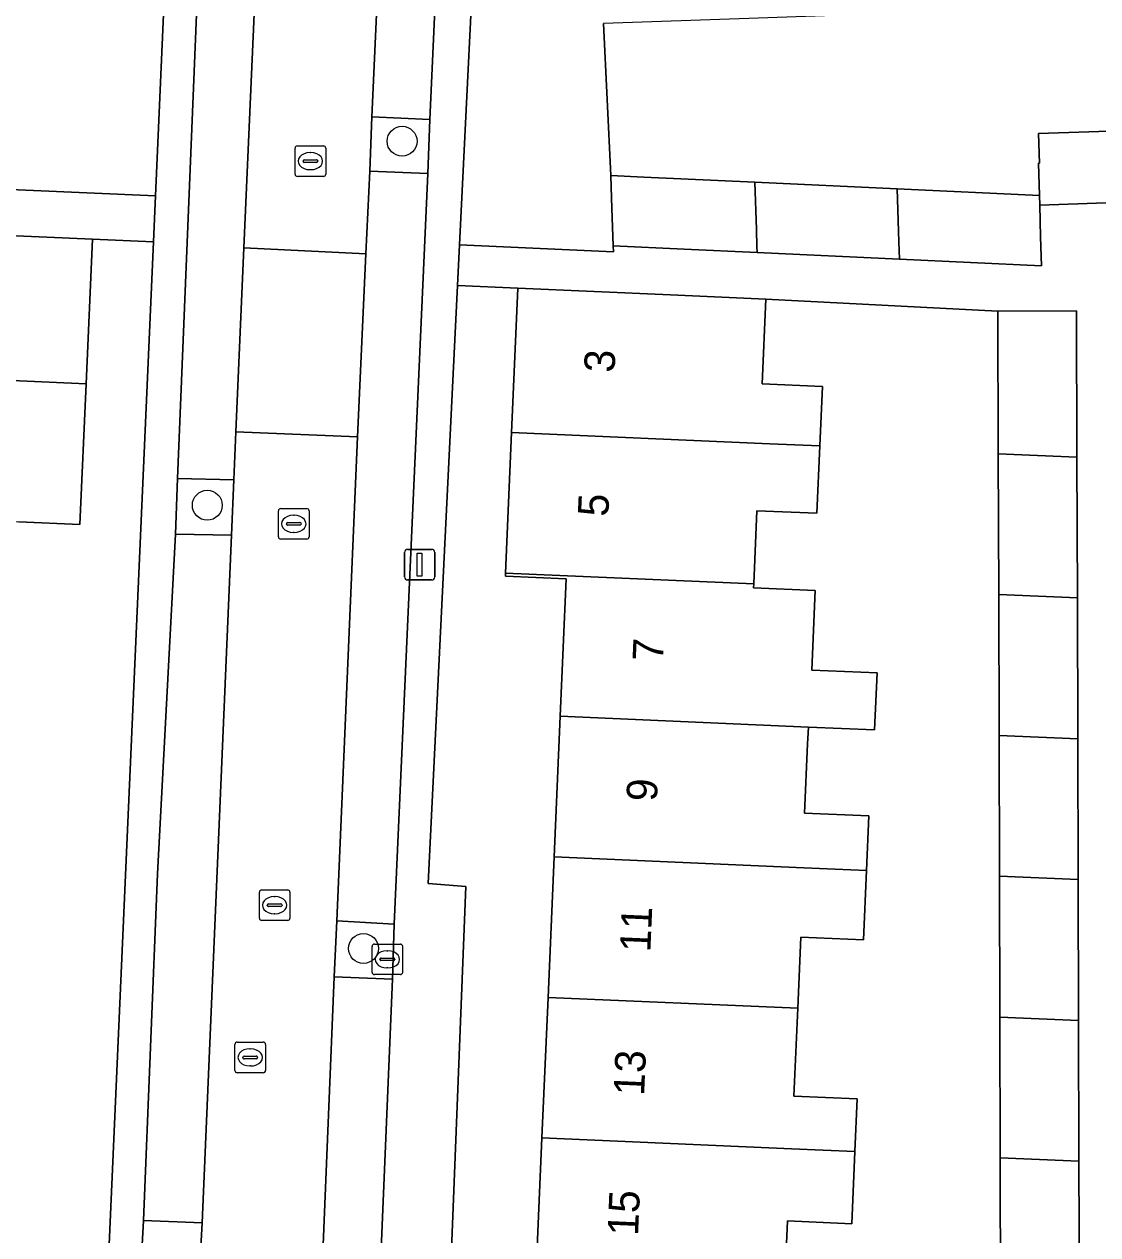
# Model space of a CAD drawing. Extents: x 162250 to 162661, y 380743 to 381606.
# Drawn here: x 162336.47 to 162371.61, y 381061.92 to 381101.54 of the extents above; entities that cross this region are included whole.
import ezdxf

# ---------------------------------------------------------------- set-up
doc = ezdxf.new("R2010")
doc.units = 0
for name, color, linetype in [('IMGEO_Boom', 7, 'Continuous'), ('IMGEO_Brandkraan', 7, 'Continuous'), ('IMGEO_Erf', 7, 'Continuous'), ('IMGEO_Groenvoorziening', 7, 'Continuous'), ('IMGEO_Kolk', 7, 'Continuous'), ('IMGEO_Lichtmast', 7, 'Continuous'), ('IMGEO_Pand', 7, 'Continuous'), ('IMGEO_Pand_nummerreeks', 7, 'Continuous'), ('IMGEO_Parkeervlak_open', 7, 'Continuous'), ('IMGEO_Rijbaan_lokaal_open', 7, 'Continuous'), ('IMGEO_Rioolput', 7, 'Continuous'), ('IMGEO_Voetpad_open', 7, 'Continuous')]:
    doc.layers.add(name, color=color, linetype=linetype)

msp = doc.modelspace()

# ---------------------------------------------------------------- linework, layer by layer
at = {"layer": 'IMGEO_Boom'}
for centre in [(162348.84, 381097.711), (162342.464, 381085.796), (162347.576, 381071.289)]:
    msp.add_circle(centre, 0.489, dxfattribs=at)
at = {"layer": 'IMGEO_Brandkraan'}
for p, q in [((162347.858, 381070.506), (162347.858, 381071.358)), ((162347.933, 381071.432), (162348.785, 381071.432)), ((162348.346, 381071.212), (162348.371, 381071.212)), ((162348.859, 381071.358), (162348.859, 381070.506)), ((162348.117, 381070.926), (162348.117, 381070.938)), ((162348.555, 381070.889), (162348.157, 381070.889)), ((162348.16, 381070.975), (162348.558, 381070.975)), ((162348.601, 381070.938), (162348.601, 381070.926)), ((162348.785, 381070.432), (162347.933, 381070.432)), ((162348.369, 381070.652), (162348.344, 381070.652))]:
    msp.add_line(p, q, dxfattribs=at)
for points in [[(162347.858, 381070.506), (162347.858, 381071.358)], [(162347.933, 381071.432), (162348.785, 381071.432)], [(162348.859, 381071.358), (162348.859, 381070.506)], [(162348.785, 381070.432), (162347.933, 381070.432)]]:
    msp.add_lwpolyline(points, dxfattribs=at)
for centre, radius, start, end in [((162347.935, 381071.356), 0.0765, 91.552, 178.448), ((162347.935, 381071.356), 0.0765, 91.552, 178.448), ((162348.783, 381071.356), 0.0765, 1.552, 88.448), ((162348.783, 381071.356), 0.0765, 1.552, 88.448), ((162348.157, 381070.935), 0.0403, 85.8775, 175.7526), ((162348.154, 381070.925), 0.0366, 178.938, 274.7102), ((162348.558, 381070.932), 0.043, 264.8664, 352.4533), ((162348.562, 381070.937), 0.0386, 1.7309, 96.639), ((162347.935, 381070.508), 0.0765, 181.552, 268.448), ((162347.935, 381070.508), 0.0765, 181.552, 268.448), ((162348.783, 381070.508), 0.0765, 271.552, 358.448), ((162348.783, 381070.508), 0.0765, 271.552, 358.448)]:
    msp.add_arc(centre, radius, start, end, dxfattribs=at)
for centre, major_axis, ratio, start_param, end_param in [((162348.345, 381070.932), (-0.387, 0.002), 0.722429, 4.712389, 7.853982), ((162348.37, 381070.932), (-0.39, 0.002), 0.717154, 1.570796, 4.712389)]:
    msp.add_ellipse(centre, major_axis=major_axis, ratio=ratio, start_param=start_param, end_param=end_param, dxfattribs=at)
at = {"layer": 'IMGEO_Erf'}
for points in [[(162341.565, 381113.994), (162300.19, 381118.786), (162298.069, 381100.412), (162302.196, 381099.936), (162302.502, 381102.301), (162306.912, 381101.731), (162307.261, 381101.686), (162311.531, 381101.218), (162316.15, 381100.712), (162320.788, 381100.203), (162320.754, 381099.942), (162320.583, 381098.618), (162322.993, 381098.336), (162323.098, 381101.264), (162325.575, 381101.155), (162325.478, 381098.962), (162329.957, 381098.765), (162334.625, 381098.559), (162334.521, 381096.197), (162340.767, 381095.921)], [(162388.259, 381101.259), (162388.199, 381102.715), (162383.433, 381102.548), (162378.785, 381102.385), (162374.138, 381102.222), (162369.49, 381102.058), (162364.843, 381101.895), (162360.195, 381101.732), (162355.43, 381101.565), (162355.673, 381096.587), (162356.751, 381096.538), (162360.382, 381096.37), (162365.043, 381096.154), (162369.704, 381095.939), (162369.667, 381096.991), (162369.702, 381096.992), (162369.668, 381097.959), (162374.281, 381098.121), (162378.928, 381098.284), (162383.372, 381098.44), (162383.577, 381098.447), (162388.368, 381098.616), (162388.35, 381099.05)]]:
    msp.add_lwpolyline(points, close=True, dxfattribs=at)
for points in [[(162351.341, 381106.921), (162350.719, 381094.322), (162355.76, 381094.096), (162355.753, 381094.284), (162355.71, 381095.515), (162355.686, 381096.202), (162355.673, 381096.587), (162355.43, 381101.565)], [(162336.016, 381034.263), (162338.044, 381034.203), (162340.701, 381094.418), (162338.705, 381094.506), (162338.497, 381089.775), (162338.294, 381085.165), (162336.297, 381085.253)], [(162353.219, 381060.485), (162353.419, 381065.086), (162353.619, 381069.687), (162353.819, 381074.287), (162354.019, 381078.888), (162354.214, 381083.386), (162352.221, 381083.473), (162352.225, 381083.575), (162352.425, 381088.175), (162352.63, 381092.897), (162350.659, 381092.985), (162349.693, 381073.414), (162350.924, 381073.314), (162350.066, 381051.483)], [(162368.429, 381059.823), (162368.416, 381064.434), (162368.404, 381069.045), (162368.392, 381073.654), (162368.38, 381078.264), (162368.368, 381082.872), (162368.356, 381087.483), (162368.343, 381092.15), (162360.744, 381092.544), (162360.624, 381089.771), (162362.6, 381089.685), (162362.516, 381087.737), (162362.42, 381085.532), (162360.456, 381085.617), (162360.353, 381083.221), (162360.347, 381083.093), (162362.362, 381083.006), (162362.249, 381080.399), (162364.386, 381080.306), (162364.304, 381078.441), (162362.139, 381078.535), (162362.131, 381078.347), (162362.115, 381077.982), (162362.017, 381075.718), (162364.114, 381075.627), (162364.037, 381073.843), (162363.938, 381071.573), (162361.89, 381071.662), (162361.789, 381069.332), (162361.664, 381066.458), (162363.734, 381066.368), (162363.659, 381064.641), (162363.556, 381062.277), (162361.452, 381062.368), (162361.355, 381060.131)]]:
    msp.add_lwpolyline(points, dxfattribs=at)
at = {"layer": 'IMGEO_Groenvoorziening'}
for points in [[(162349.753, 381098.417), (162347.851, 381098.505), (162347.782, 381096.729), (162349.681, 381096.654)], [(162341.423, 381084.846), (162343.253, 381084.815), (162343.329, 381086.625), (162341.485, 381086.666)], [(162348.578, 381072.082), (162346.706, 381072.194), (162346.618, 381070.36), (162348.521, 381070.283)], [(162340.262, 381060.408), (162342.186, 381060.322), (162342.292, 381062.308), (162340.374, 381062.382)]]:
    msp.add_lwpolyline(points, close=True, dxfattribs=at)
at = {"layer": 'IMGEO_Kolk'}
for p, q in [((162345.338, 381096.634), (162345.338, 381097.486)), ((162345.413, 381097.56), (162346.265, 381097.56)), ((162345.826, 381097.34), (162345.851, 381097.34)), ((162346.339, 381097.486), (162346.339, 381096.634)), ((162345.597, 381097.054), (162345.597, 381097.066)), ((162346.035, 381097.017), (162345.637, 381097.017)), ((162345.64, 381097.103), (162346.038, 381097.103)), ((162346.081, 381097.066), (162346.081, 381097.054)), ((162346.265, 381096.56), (162345.413, 381096.56)), ((162345.849, 381096.78), (162345.824, 381096.78)), ((162344.793, 381084.761), (162344.793, 381085.613)), ((162344.868, 381085.687), (162345.72, 381085.687)), ((162345.281, 381085.467), (162345.306, 381085.467)), ((162345.794, 381085.613), (162345.794, 381084.761)), ((162345.052, 381085.181), (162345.052, 381085.193)), ((162345.49, 381085.144), (162345.092, 381085.144)), ((162345.095, 381085.23), (162345.493, 381085.23)), ((162345.536, 381085.193), (162345.536, 381085.181)), ((162345.72, 381084.687), (162344.868, 381084.687)), ((162345.304, 381084.907), (162345.279, 381084.907)), ((162344.168, 381072.279), (162344.168, 381073.131)), ((162344.243, 381073.205), (162345.095, 381073.205)), ((162345.169, 381073.131), (162345.169, 381072.279)), ((162344.427, 381072.699), (162344.427, 381072.711)), ((162344.865, 381072.662), (162344.467, 381072.662)), ((162344.47, 381072.748), (162344.868, 381072.748)), ((162344.656, 381072.985), (162344.681, 381072.985)), ((162344.911, 381072.711), (162344.911, 381072.699)), ((162344.679, 381072.425), (162344.654, 381072.425)), ((162345.095, 381072.205), (162344.243, 381072.205))]:
    msp.add_line(p, q, dxfattribs=at)
for points in [[(162345.338, 381096.634), (162345.338, 381097.486)], [(162345.413, 381097.56), (162346.265, 381097.56)], [(162346.339, 381097.486), (162346.339, 381096.634)], [(162346.265, 381096.56), (162345.413, 381096.56)], [(162344.793, 381084.761), (162344.793, 381085.613)], [(162344.868, 381085.687), (162345.72, 381085.687)], [(162345.794, 381085.613), (162345.794, 381084.761)], [(162345.72, 381084.687), (162344.868, 381084.687)], [(162344.168, 381072.279), (162344.168, 381073.131)], [(162344.243, 381073.205), (162345.095, 381073.205)], [(162345.169, 381073.131), (162345.169, 381072.279)], [(162345.095, 381072.205), (162344.243, 381072.205)]]:
    msp.add_lwpolyline(points, dxfattribs=at)
for centre, radius, start, end in [((162345.415, 381097.484), 0.0765, 91.552, 178.448), ((162345.415, 381097.484), 0.0765, 91.552, 178.448), ((162346.263, 381097.484), 0.0765, 1.552, 88.448), ((162346.263, 381097.484), 0.0765, 1.552, 88.448), ((162345.637, 381097.063), 0.0403, 85.8775, 175.7526), ((162345.634, 381097.053), 0.0366, 178.938, 274.7102), ((162346.038, 381097.06), 0.043, 264.8664, 352.4533), ((162346.042, 381097.065), 0.0386, 1.7309, 96.639), ((162345.415, 381096.636), 0.0765, 181.552, 268.448), ((162345.415, 381096.636), 0.0765, 181.552, 268.448), ((162346.263, 381096.636), 0.0765, 271.552, 358.448), ((162346.263, 381096.636), 0.0765, 271.552, 358.448), ((162344.87, 381085.611), 0.0765, 91.552, 178.448), ((162344.87, 381085.611), 0.0765, 91.552, 178.448), ((162345.718, 381085.611), 0.0765, 1.552, 88.448), ((162345.718, 381085.611), 0.0765, 1.552, 88.448), ((162345.092, 381085.19), 0.0403, 85.8775, 175.7526), ((162345.089, 381085.18), 0.0366, 178.938, 274.7102), ((162345.493, 381085.187), 0.043, 264.8664, 352.4533), ((162345.497, 381085.192), 0.0386, 1.7309, 96.639), ((162344.87, 381084.763), 0.0765, 181.552, 268.448), ((162344.87, 381084.763), 0.0765, 181.552, 268.448), ((162345.718, 381084.763), 0.0765, 271.552, 358.448), ((162345.718, 381084.763), 0.0765, 271.552, 358.448), ((162344.245, 381073.129), 0.0765, 91.552, 178.448), ((162344.245, 381073.129), 0.0765, 91.552, 178.448), ((162345.093, 381073.129), 0.0765, 1.552, 88.448), ((162345.093, 381073.129), 0.0765, 1.552, 88.448), ((162344.467, 381072.708), 0.0403, 85.8775, 175.7526), ((162344.464, 381072.698), 0.0366, 178.938, 274.7102), ((162344.868, 381072.705), 0.043, 264.8664, 352.4533), ((162344.872, 381072.71), 0.0386, 1.7309, 96.639), ((162344.245, 381072.281), 0.0765, 181.552, 268.448), ((162344.245, 381072.281), 0.0765, 181.552, 268.448), ((162345.093, 381072.281), 0.0765, 271.552, 358.448), ((162345.093, 381072.281), 0.0765, 271.552, 358.448)]:
    msp.add_arc(centre, radius, start, end, dxfattribs=at)
for centre, major_axis, ratio, start_param, end_param in [((162345.825, 381097.06), (-0.387, 0.002), 0.722429, 4.712389, 7.853982), ((162345.85, 381097.06), (-0.39, 0.002), 0.717154, 1.570796, 4.712389), ((162345.28, 381085.187), (-0.387, 0.002), 0.722429, 4.712389, 7.853982), ((162345.305, 381085.187), (-0.39, 0.002), 0.717154, 1.570796, 4.712389), ((162344.655, 381072.705), (-0.387, 0.002), 0.722429, 4.712389, 7.853982), ((162344.68, 381072.705), (-0.39, 0.002), 0.717154, 1.570796, 4.712389)]:
    msp.add_ellipse(centre, major_axis=major_axis, ratio=ratio, start_param=start_param, end_param=end_param, dxfattribs=at)
at = {"layer": 'IMGEO_Lichtmast'}
for p, q in [((162348.918, 381083.451), (162348.918, 381084.251)), ((162348.918, 381084.251), (162348.918, 381083.451)), ((162349.018, 381084.351), (162349.808, 381084.351)), ((162349.808, 381084.351), (162349.018, 381084.351)), ((162349.908, 381084.251), (162349.908, 381083.451)), ((162349.908, 381083.451), (162349.908, 381084.251)), ((162349.808, 381083.351), (162349.018, 381083.351)), ((162349.018, 381083.351), (162349.808, 381083.351))]:
    msp.add_line(p, q, dxfattribs=at)
msp.add_lwpolyline([(162349.338, 381084.226), (162349.488, 381084.226), (162349.488, 381083.476), (162349.338, 381083.476), (162349.338, 381084.226)], dxfattribs=at)
for centre, start, end in [((162349.018, 381084.251), 90, 180), ((162349.018, 381084.251), 90, 180), ((162349.808, 381084.251), 0, 90), ((162349.808, 381084.251), 360, 90), ((162349.018, 381083.451), 180, 270), ((162349.018, 381083.451), 180, 270), ((162349.808, 381083.451), 270, 0), ((162349.808, 381083.451), 270, 0)]:
    msp.add_arc(centre, 0.1, start, end, dxfattribs=at)
at = {"layer": 'IMGEO_Pand'}
for points in [[(162374.281, 381098.121), (162369.668, 381097.959), (162369.702, 381096.992), (162369.667, 381096.991), (162369.704, 381095.939), (162369.715, 381095.616), (162374.363, 381095.78)], [(162360.382, 381096.37), (162356.751, 381096.538), (162355.673, 381096.587), (162355.686, 381096.202), (162355.71, 381095.515), (162355.753, 381094.284), (162358.077, 381094.177), (162360.463, 381094.067), (162360.456, 381094.26), (162360.436, 381094.826)], [(162365.043, 381096.154), (162360.382, 381096.37), (162360.436, 381094.826), (162360.456, 381094.26), (162360.463, 381094.067), (162365.124, 381093.851), (162365.104, 381094.423), (162365.092, 381094.772)], [(162369.704, 381095.939), (162365.043, 381096.154), (162365.092, 381094.772), (162365.104, 381094.423), (162365.124, 381093.851), (162369.773, 381093.636), (162369.74, 381094.586), (162369.715, 381095.616)], [(162338.497, 381089.775), (162338.705, 381094.506), (162333.71, 381094.726), (162330.503, 381094.867), (162330.388, 381092.252), (162328.274, 381092.345), (162328.181, 381090.229), (162330.02, 381090.148)], [(162352.425, 381088.175), (162360.879, 381087.808), (162362.516, 381087.737), (162362.6, 381089.685), (162360.624, 381089.771), (162360.744, 381092.544), (162357.626, 381092.68), (162352.63, 381092.897)], [(162370.917, 381092.161), (162368.343, 381092.15), (162368.356, 381087.483), (162370.93, 381087.372)], [(162338.497, 381089.775), (162330.02, 381090.148), (162328.181, 381090.229), (162328.092, 381088.19), (162330.201, 381088.097), (162330.088, 381085.526), (162336.297, 381085.253), (162338.294, 381085.165)], [(162352.225, 381083.575), (162360.353, 381083.221), (162360.456, 381085.617), (162362.42, 381085.532), (162362.516, 381087.737), (162360.879, 381087.808), (162352.425, 381088.175)], [(162370.93, 381087.372), (162368.356, 381087.483), (162368.368, 381082.872), (162370.943, 381082.76)], [(162362.362, 381083.006), (162360.347, 381083.093), (162360.353, 381083.221), (162352.225, 381083.575), (162352.221, 381083.473), (162354.214, 381083.386), (162354.019, 381078.888), (162362.139, 381078.535), (162364.304, 381078.441), (162364.386, 381080.306), (162362.249, 381080.399)], [(162370.943, 381082.76), (162368.368, 381082.872), (162368.38, 381078.264), (162370.956, 381078.152)], [(162362.139, 381078.535), (162354.019, 381078.888), (162353.819, 381074.287), (162361.987, 381073.932), (162364.037, 381073.843), (162364.114, 381075.627), (162362.017, 381075.718), (162362.115, 381077.982), (162362.131, 381078.347)], [(162370.956, 381078.152), (162368.38, 381078.264), (162368.392, 381073.654), (162370.969, 381073.542)], [(162353.819, 381074.287), (162353.619, 381069.687), (162361.789, 381069.332), (162361.89, 381071.662), (162363.938, 381071.573), (162364.037, 381073.843), (162361.987, 381073.932)], [(162370.969, 381073.542), (162368.392, 381073.654), (162368.404, 381069.045), (162370.982, 381068.933)], [(162363.659, 381064.641), (162363.734, 381066.368), (162361.664, 381066.458), (162361.789, 381069.332), (162353.619, 381069.687), (162353.419, 381065.086), (162361.587, 381064.731)], [(162370.982, 381068.933), (162368.404, 381069.045), (162368.416, 381064.434), (162370.995, 381064.322)], [(162363.659, 381064.641), (162361.587, 381064.731), (162353.419, 381065.086), (162353.219, 381060.485), (162361.355, 381060.131), (162361.452, 381062.368), (162363.556, 381062.277)], [(162370.995, 381064.322), (162368.416, 381064.434), (162368.429, 381059.823), (162371.008, 381059.711)]]:
    msp.add_lwpolyline(points, close=True, dxfattribs=at)
at = {"layer": 'IMGEO_Parkeervlak_open'}
for points in [[(162344.356, 381110.027), (162344.432, 381111.824), (162342.532, 381111.902), (162342.447, 381110.128), (162341.485, 381086.666), (162343.329, 381086.625), (162343.397, 381088.199), (162343.656, 381094.218)], [(162347.851, 381098.505), (162349.753, 381098.417), (162350.27, 381109.922), (162348.369, 381110.012)], [(162347.658, 381094.025), (162347.384, 381088.031), (162346.706, 381072.194), (162348.578, 381072.082), (162349.681, 381096.654), (162347.782, 381096.729)], [(162343.253, 381084.815), (162341.423, 381084.846), (162340.838, 381073.728), (162340.374, 381062.382), (162342.292, 381062.308)], [(162345.691, 381047.775), (162347.574, 381047.676), (162348.521, 381070.283), (162346.618, 381070.36)]]:
    msp.add_lwpolyline(points, close=True, dxfattribs=at)
at = {"layer": 'IMGEO_Rijbaan_lokaal_open'}
msp.add_lwpolyline([(162352.124, 381115.622), (162342.693, 381115.454), (162342.62, 381113.844), (162342.532, 381111.902), (162344.432, 381111.824), (162344.356, 381110.027), (162343.656, 381094.218), (162347.658, 381094.025), (162347.782, 381096.729), (162347.851, 381098.505), (162348.369, 381110.012), (162348.429, 381111.017)], dxfattribs=at)
for points in [[(162347.658, 381094.025), (162343.656, 381094.218), (162343.397, 381088.199), (162347.384, 381088.031)], [(162347.384, 381088.031), (162343.397, 381088.199), (162343.329, 381086.625), (162343.253, 381084.815), (162342.292, 381062.308), (162342.186, 381060.322), (162341.453, 381043.139), (162345.493, 381042.982), (162345.617, 381045.871), (162345.691, 381047.775), (162346.618, 381070.36), (162346.706, 381072.194)]]:
    msp.add_lwpolyline(points, close=True, dxfattribs=at)
at = {"layer": 'IMGEO_Rioolput'}
for p, q in [((162343.369, 381067.296), (162343.369, 381068.148)), ((162343.444, 381068.222), (162344.296, 381068.222)), ((162343.857, 381068.002), (162343.882, 381068.002)), ((162344.37, 381068.148), (162344.37, 381067.296)), ((162343.628, 381067.716), (162343.628, 381067.728)), ((162344.066, 381067.679), (162343.668, 381067.679)), ((162343.671, 381067.765), (162344.069, 381067.765)), ((162344.112, 381067.728), (162344.112, 381067.716)), ((162344.296, 381067.222), (162343.444, 381067.222)), ((162343.88, 381067.442), (162343.855, 381067.442))]:
    msp.add_line(p, q, dxfattribs=at)
for points in [[(162343.369, 381067.296), (162343.369, 381068.148)], [(162343.444, 381068.222), (162344.296, 381068.222)], [(162344.37, 381068.148), (162344.37, 381067.296)], [(162344.296, 381067.222), (162343.444, 381067.222)]]:
    msp.add_lwpolyline(points, dxfattribs=at)
for centre, radius, start, end in [((162343.446, 381068.146), 0.0765, 91.552, 178.448), ((162343.446, 381068.146), 0.0765, 91.552, 178.448), ((162344.294, 381068.146), 0.0765, 1.552, 88.448), ((162344.294, 381068.146), 0.0765, 1.552, 88.448), ((162343.668, 381067.725), 0.0403, 85.8775, 175.7526), ((162343.665, 381067.715), 0.0366, 178.938, 274.7102), ((162344.069, 381067.722), 0.043, 264.8664, 352.4533), ((162344.073, 381067.727), 0.0386, 1.7309, 96.639), ((162343.446, 381067.298), 0.0765, 181.552, 268.448), ((162343.446, 381067.298), 0.0765, 181.552, 268.448), ((162344.294, 381067.298), 0.0765, 271.552, 358.448), ((162344.294, 381067.298), 0.0765, 271.552, 358.448)]:
    msp.add_arc(centre, radius, start, end, dxfattribs=at)
for centre, major_axis, ratio, start_param, end_param in [((162343.856, 381067.722), (-0.387, 0.002), 0.722429, 4.712389, 7.853982), ((162343.881, 381067.722), (-0.39, 0.002), 0.717154, 1.570796, 4.712389)]:
    msp.add_ellipse(centre, major_axis=major_axis, ratio=ratio, start_param=start_param, end_param=end_param, dxfattribs=at)
at = {"layer": 'IMGEO_Voetpad_open'}
for points in [[(162341.565, 381113.994), (162340.767, 381095.921), (162340.701, 381094.418), (162338.044, 381034.203), (162336.016, 381034.263), (162335.584, 381024.354), (162337.62, 381024.184), (162336.6, 381000), (162336.141, 380988.151), (162336.042, 380985.614), (162335.689, 380976.508), (162335.219, 380968.294), (162338.032, 380967.948)], [(162338.156, 381010.198), (162338.237, 381012.212), (162339.18, 381034.765), (162339.268, 381036.765), (162340.262, 381060.408), (162340.374, 381062.382), (162340.838, 381073.728), (162341.423, 381084.846), (162341.485, 381086.666), (162342.447, 381110.128)], [(162350.27, 381109.922), (162349.753, 381098.417), (162349.681, 381096.654), (162348.578, 381072.082), (162348.521, 381070.283), (162347.574, 381047.676), (162347.499, 381045.78), (162346.542, 381023.306), (162346.446, 381021.366), (162346.026, 381009.859), (162345.558, 380999.659), (162345.435, 380997.681), (162345.325, 380993.244), (162345.037, 380986.723), (162343.163, 380986.78), (162343.084, 380985.588), (162344.989, 380985.516), (162344.349, 380968.083), (162342.553, 380968.091)], [(162348.851, 381051.523), (162350.066, 381051.483), (162350.924, 381073.314), (162349.693, 381073.414), (162350.659, 381092.985), (162350.719, 381094.322), (162351.341, 381106.921)], [(162333.71, 381094.726), (162338.705, 381094.506), (162340.701, 381094.418), (162340.767, 381095.921), (162334.521, 381096.197)], [(162374.363, 381095.78), (162369.715, 381095.616), (162369.74, 381094.586), (162369.773, 381093.636), (162365.124, 381093.851), (162360.463, 381094.067), (162358.077, 381094.177), (162355.753, 381094.284), (162355.76, 381094.096), (162350.719, 381094.322), (162350.659, 381092.985), (162352.63, 381092.897), (162357.626, 381092.68), (162360.744, 381092.544), (162368.343, 381092.15), (162370.917, 381092.161), (162370.93, 381087.372), (162370.943, 381082.76), (162370.956, 381078.152), (162370.969, 381073.542), (162370.982, 381068.933), (162370.995, 381064.322), (162371.008, 381059.711)]]:
    msp.add_lwpolyline(points, dxfattribs=at)

# ---------------------------------------------------------------- texts
at = {"layer": 'IMGEO_Pand_nummerreeks'}
for s, rotation, p in [('3', 87.5149, (162355.793, 381090.124)), ('5', 87.5149, (162355.589, 381085.412)), ('7', 87.5136, (162357.38, 381080.675)), ('9', 87.5136, (162357.18, 381076.088)), ('11', 87.5124, (162356.965, 381071.156)), ('13', 87.5124, (162356.761, 381066.456)), ('15', 87.5124, (162356.562, 381061.869))]:
    msp.add_text(s, height=1, rotation=rotation, dxfattribs=at).set_placement(p)

doc.saveas('drawing.dxf')
